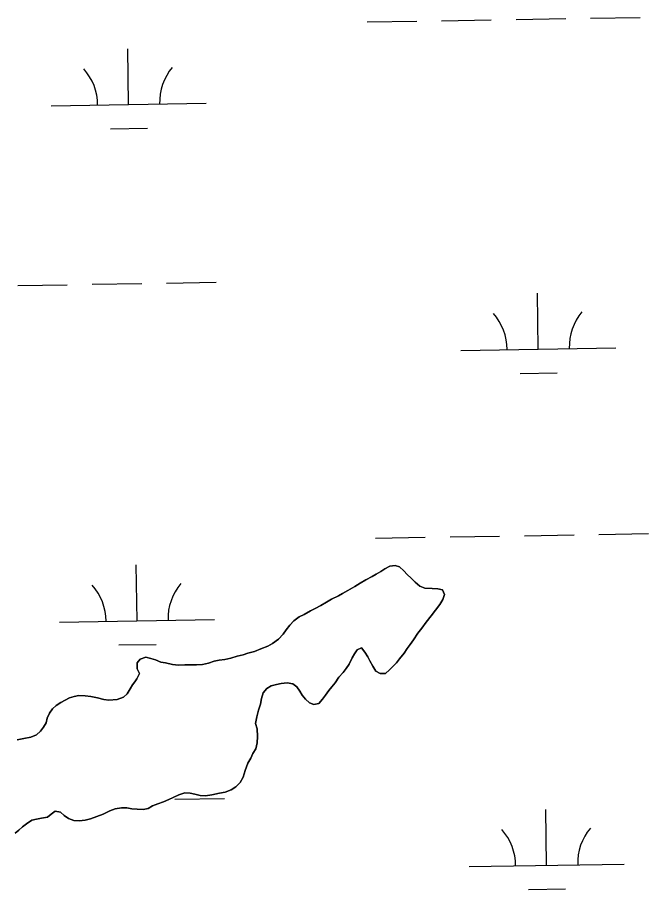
# Model space of a CAD drawing. Extents: x 3855477 to 3893699, y 299188 to 325115.
# Drawn here: x 3865640 to 3866047, y 305632 to 306194 of the extents above; entities that cross this region are included whole.
import ezdxf

# ---------------------------------------------------------------- set-up
doc = ezdxf.new("R2010")
doc.units = 0
doc.layers.add('V-TOPO-SHOR', color=7, linetype='Continuous')
doc.layers.add('V-WETL-SWMP', color=7, linetype='Continuous')

msp = doc.modelspace()

# ---------------------------------------------------------------- linework, layer by layer
at = {"layer": 'V-TOPO-SHOR'}
for points in [[(3865714.45, 305763.74), (3865715.83, 305765.52), (3865717.22, 305767.49), (3865718.81, 305771.05), (3865717.42, 305774.02), (3865717.43, 305777.78), (3865719.41, 305780.15), (3865722.97, 305781.53), (3865726.13, 305780.74), (3865729.1, 305779.75), (3865732.66, 305778.36), (3865735.62, 305777.76), (3865740.17, 305776.77), (3865744.13, 305776.37), (3865748.08, 305776.57), (3865751.84, 305776.56), (3865755.6, 305776.56), (3865759.55, 305776.75), (3865763.31, 305777.54), (3865767.07, 305778.92), (3865770.23, 305779.51), (3865773.8, 305780.1), (3865777.75, 305780.89), (3865781.91, 305782.07), (3865785.67, 305783.06), (3865788.64, 305784.05), (3865792.99, 305785.23), (3865797.14, 305786.81), (3865801.69, 305788.59), (3865804.66, 305790.36), (3865808.42, 305793.13), (3865811.39, 305796.29), (3865813.37, 305799.06), (3865815.74, 305802.22), (3865818.32, 305804.98), (3865821.88, 305807.55), (3865825.05, 305808.94), (3865829.2, 305811.3), (3865832.17, 305812.89), (3865835.73, 305814.86), (3865839.49, 305816.84), (3865842.66, 305818.81), (3865847.21, 305820.98), (3865849.78, 305822.56), (3865853.15, 305824.54), (3865857.7, 305827.1), (3865861.06, 305829.08), (3865864.82, 305831.25), (3865868.78, 305833.42), (3865871.35, 305835.01), (3865874.52, 305836.78), (3865877.09, 305838.36), (3865880.25, 305840.14), (3865883.62, 305840.53), (3865886.58, 305839.74), (3865889.35, 305837.16), (3865891.52, 305834.79), (3865893.9, 305832.41), (3865896.66, 305829.84), (3865899.63, 305827.27), (3865902.79, 305825.88), (3865907.54, 305825.68), (3865911.29, 305825.48), (3865914.26, 305824.88), (3865915.45, 305821.91)], [(3865915.45, 305821.91), (3865914.45, 305818.75), (3865912.47, 305815.39), (3865909.7, 305811.83), (3865906.93, 305808.08), (3865903.76, 305804.12), (3865900.79, 305800.17), (3865898.21, 305797.01), (3865895.44, 305792.66), (3865893.46, 305789.69), (3865891.48, 305787.12), (3865889.5, 305784.16), (3865886.53, 305780.41), (3865884.55, 305777.84), (3865882.18, 305775.46), (3865880, 305773.29), (3865877.43, 305770.92), (3865874.06, 305770.92), (3865871.3, 305772.51), (3865869.32, 305775.67), (3865867.35, 305779.04), (3865866.16, 305781.81), (3865864.19, 305784.77), (3865862.02, 305787.54), (3865859.24, 305786.16), (3865857.46, 305783.59), (3865855.88, 305781.02), (3865854.1, 305777.07), (3865852.11, 305774.3), (3865850.13, 305771.53), (3865847.36, 305768.57), (3865844.98, 305765.01), (3865842.81, 305762.44), (3865840.83, 305760.07), (3865838.85, 305756.91), (3865836.87, 305754.34), (3865834.49, 305751.57)], [(3865640.05, 305728.2), (3865644.4, 305728.99), (3865648.76, 305729.97), (3865652.52, 305731.55), (3865655.09, 305733.92), (3865657.07, 305736.29), (3865658.65, 305739.26), (3865659.45, 305742.23), (3865660.83, 305745.39), (3865662.81, 305748.16), (3865665.19, 305750.33), (3865668.16, 305752.31), (3865670.93, 305753.69), (3865673.7, 305755.27), (3865676.67, 305756.26), (3865679.83, 305756.85), (3865683.79, 305756.64), (3865687.54, 305756.05), (3865691.89, 305755.25), (3865695.85, 305754.26), (3865699.21, 305753.86), (3865704.55, 305754.25), (3865708.51, 305755.83), (3865710.88, 305757.81), (3865712.87, 305761.17), (3865714.45, 305763.74)], [(3865834.49, 305751.57), (3865831.33, 305750.98), (3865828.56, 305752.17), (3865825.79, 305754.35), (3865823.81, 305757.12), (3865822.24, 305759.69), (3865820.26, 305762.46), (3865817.69, 305764.24), (3865814.13, 305765.04), (3865810.18, 305764.45), (3865807.21, 305763.86), (3865803.85, 305763.07), (3865800.88, 305761.29), (3865798.5, 305758.52), (3865797.51, 305754.97), (3865796.91, 305751.21), (3865795.52, 305747.45), (3865794.53, 305743.1), (3865793.74, 305738.75), (3865794.72, 305735.39), (3865794.92, 305730.44), (3865794.71, 305726.29), (3865793.92, 305722.53), (3865791.94, 305719.37), (3865790.55, 305716.41), (3865788.77, 305713.24), (3865786.99, 305708.5), (3865785.8, 305704.15), (3865783.82, 305700.79), (3865781.04, 305698.02), (3865778.08, 305696.04), (3865774.12, 305694.47), (3865770.36, 305693.88), (3865765.61, 305692.89), (3865761.46, 305692.1), (3865757.9, 305692.3), (3865754.54, 305693.29), (3865751.57, 305693.89), (3865748.21, 305694.09), (3865744.25, 305692.71), (3865740.69, 305691.13), (3865737.72, 305689.75), (3865734.36, 305688.37), (3865730.8, 305686.98), (3865727.24, 305685.6), (3865724.47, 305684.02), (3865721.3, 305683.24), (3865717.35, 305683.64), (3865713.98, 305683.84), (3865710.62, 305684.43), (3865707.26, 305684.43), (3865703.11, 305683.84), (3865699.74, 305682.46), (3865695.39, 305680.29), (3865691.44, 305678.91), (3865687.28, 305677.33), (3865683.92, 305676.54), (3865679.96, 305675.95), (3865676.6, 305676.15), (3865673.04, 305677.54), (3865670.27, 305679.52), (3865667.9, 305681.7), (3865664.54, 305682.29), (3865661.97, 305680.32), (3865659.59, 305678.34)], [(3865659.59, 305678.34), (3865655.63, 305677.75), (3865652.47, 305677.16), (3865649.5, 305676.57), (3865646.14, 305674.2), (3865643.56, 305672.23), (3865641.19, 305670.05), (3865638.81, 305668.08)]]:
    msp.add_lwpolyline(points, dxfattribs=at)
at = {"layer": 'V-WETL-SWMP'}
for p, q in [((3865865.63, 306190.85), (3865897.63, 306191.37)), ((3865913.62, 306191.63), (3865945.62, 306192.15)), ((3865961.62, 306192.41), (3865993.61, 306192.93)), ((3866009.61, 306193.19), (3866041.61, 306193.71)), ((3865711.89, 306137.59), (3865711.3, 306173.59)), ((3865661.89, 306136.78), (3865761.88, 306138.41)), ((3865700.14, 306121.97), (3865724.13, 306122.36)), ((3865640.37, 306020.98), (3865672.36, 306021.5)), ((3865688.36, 306021.76), (3865720.36, 306022.28)), ((3865736.35, 306022.54), (3865768.35, 306023.07)), ((3865975.92, 305980.01), (3865975.34, 306016.01)), ((3865925.93, 305979.2), (3866025.92, 305980.83)), ((3865964.18, 305964.39), (3865988.17, 305964.78)), ((3865871.05, 305858.22), (3865903.04, 305858.74)), ((3865919.04, 305859), (3865951.04, 305859.52)), ((3865967.04, 305859.78), (3865999.03, 305860.3)), ((3866015.03, 305860.56), (3866047.03, 305861.08)), ((3865717.3, 305804.96), (3865716.72, 305840.96)), ((3865880.25, 305840.14), (3865877.09, 305838.36)), ((3865883.62, 305840.53), (3865880.25, 305840.14)), ((3865886.58, 305839.74), (3865883.62, 305840.53)), ((3865871.35, 305835), (3865868.78, 305833.42)), ((3865874.52, 305836.78), (3865871.35, 305835)), ((3865877.09, 305838.36), (3865874.52, 305836.78)), ((3865889.35, 305837.16), (3865886.58, 305839.74)), ((3865891.52, 305834.79), (3865889.35, 305837.16)), ((3865893.9, 305832.41), (3865891.52, 305834.79)), ((3865861.06, 305829.08), (3865857.7, 305827.1)), ((3865864.82, 305831.25), (3865861.06, 305829.08)), ((3865868.78, 305833.42), (3865864.82, 305831.25)), ((3865896.66, 305829.84), (3865893.9, 305832.41)), ((3865899.63, 305827.27), (3865896.66, 305829.84)), ((3865853.15, 305824.54), (3865849.78, 305822.56)), ((3865857.7, 305827.1), (3865853.15, 305824.54)), ((3865902.79, 305825.88), (3865899.63, 305827.27)), ((3865907.54, 305825.68), (3865902.79, 305825.88)), ((3865911.29, 305825.48), (3865907.54, 305825.68)), ((3865914.26, 305824.88), (3865911.29, 305825.48)), ((3865915.44, 305821.91), (3865914.26, 305824.88)), ((3865842.66, 305818.81), (3865839.49, 305816.84)), ((3865847.21, 305820.98), (3865842.66, 305818.81)), ((3865849.78, 305822.56), (3865847.21, 305820.98)), ((3865912.47, 305815.39), (3865914.45, 305818.75)), ((3865914.45, 305818.75), (3865915.44, 305821.91)), ((3865832.17, 305812.89), (3865829.2, 305811.31)), ((3865835.73, 305814.86), (3865832.17, 305812.89)), ((3865839.49, 305816.84), (3865835.73, 305814.86)), ((3865906.93, 305808.08), (3865909.7, 305811.83)), ((3865909.7, 305811.83), (3865912.47, 305815.39)), ((3865821.88, 305807.55), (3865818.32, 305804.99)), ((3865825.05, 305808.94), (3865821.88, 305807.55)), ((3865829.2, 305811.31), (3865825.05, 305808.94)), ((3865903.76, 305804.12), (3865906.93, 305808.08)), ((3865667.31, 305804.15), (3865767.3, 305805.78)), ((3865815.75, 305802.22), (3865813.37, 305799.06)), ((3865818.32, 305804.99), (3865815.75, 305802.22)), ((3865900.79, 305800.17), (3865903.76, 305804.12)), ((3865811.39, 305796.29), (3865808.42, 305793.13)), ((3865813.37, 305799.06), (3865811.39, 305796.29)), ((3865895.44, 305792.66), (3865898.22, 305797.01)), ((3865898.22, 305797.01), (3865900.79, 305800.17)), ((3865705.56, 305789.34), (3865729.55, 305789.73)), ((3865804.66, 305790.36), (3865801.69, 305788.59)), ((3865808.42, 305793.13), (3865804.66, 305790.36)), ((3865891.48, 305787.12), (3865893.46, 305789.69)), ((3865893.46, 305789.69), (3865895.44, 305792.66)), ((3865788.63, 305784.05), (3865785.67, 305783.06)), ((3865792.99, 305785.23), (3865788.63, 305784.05)), ((3865797.14, 305786.81), (3865792.99, 305785.23)), ((3865801.69, 305788.59), (3865797.14, 305786.81)), ((3865857.46, 305783.59), (3865859.24, 305786.16)), ((3865859.24, 305786.16), (3865862.01, 305787.54)), ((3865862.01, 305787.54), (3865864.19, 305784.77)), ((3865864.19, 305784.77), (3865866.16, 305781.81)), ((3865886.53, 305780.4), (3865889.5, 305784.16)), ((3865889.5, 305784.16), (3865891.48, 305787.12)), ((3865719.41, 305780.15), (3865717.43, 305777.78)), ((3865722.97, 305781.53), (3865719.41, 305780.15)), ((3865726.13, 305780.74), (3865722.97, 305781.53)), ((3865729.1, 305779.75), (3865726.13, 305780.74)), ((3865732.66, 305778.36), (3865729.1, 305779.75)), ((3865735.62, 305777.76), (3865732.66, 305778.36)), ((3865767.07, 305778.92), (3865763.31, 305777.54)), ((3865770.24, 305779.51), (3865767.07, 305778.92)), ((3865773.8, 305780.1), (3865770.24, 305779.51)), ((3865777.75, 305780.89), (3865773.8, 305780.1)), ((3865781.91, 305782.08), (3865777.75, 305780.89)), ((3865785.67, 305783.06), (3865781.91, 305782.08)), ((3865854.09, 305777.07), (3865855.88, 305781.02)), ((3865855.88, 305781.02), (3865857.46, 305783.59)), ((3865866.16, 305781.81), (3865867.35, 305779.04)), ((3865867.35, 305779.04), (3865869.32, 305775.67)), ((3865884.55, 305777.83), (3865886.53, 305780.4)), ((3865717.43, 305777.78), (3865717.42, 305774.02)), ((3865717.42, 305774.02), (3865718.81, 305771.05)), ((3865740.17, 305776.77), (3865735.62, 305777.76)), ((3865744.13, 305776.37), (3865740.17, 305776.77)), ((3865748.08, 305776.57), (3865744.13, 305776.37)), ((3865751.84, 305776.56), (3865748.08, 305776.57)), ((3865755.6, 305776.56), (3865751.84, 305776.56)), ((3865759.55, 305776.75), (3865755.6, 305776.56)), ((3865763.31, 305777.54), (3865759.55, 305776.75)), ((3865850.13, 305771.53), (3865852.11, 305774.3)), ((3865852.11, 305774.3), (3865854.09, 305777.07)), ((3865869.32, 305775.67), (3865871.3, 305772.51)), ((3865871.3, 305772.51), (3865874.06, 305770.92)), ((3865877.43, 305770.92), (3865880, 305773.29)), ((3865880, 305773.29), (3865882.18, 305775.46)), ((3865882.18, 305775.46), (3865884.55, 305777.83)), ((3865717.22, 305767.49), (3865715.83, 305765.52)), ((3865718.81, 305771.05), (3865717.22, 305767.49)), ((3865844.98, 305765.01), (3865847.36, 305768.57)), ((3865847.36, 305768.57), (3865850.13, 305771.53)), ((3865874.06, 305770.92), (3865877.43, 305770.92)), ((3865712.86, 305761.17), (3865710.88, 305757.81)), ((3865714.45, 305763.74), (3865712.86, 305761.17)), ((3865715.83, 305765.52), (3865714.45, 305763.74)), ((3865798.5, 305758.52), (3865800.88, 305761.29)), ((3865800.88, 305761.29), (3865803.85, 305763.07)), ((3865803.85, 305763.07), (3865807.21, 305763.86)), ((3865807.21, 305763.86), (3865810.18, 305764.45)), ((3865810.18, 305764.45), (3865814.13, 305765.04)), ((3865814.13, 305765.04), (3865817.69, 305764.24)), ((3865817.69, 305764.24), (3865820.26, 305762.46)), ((3865820.26, 305762.46), (3865822.24, 305759.69)), ((3865840.83, 305760.07), (3865842.81, 305762.44)), ((3865842.81, 305762.44), (3865844.98, 305765.01)), ((3865676.67, 305756.25), (3865673.7, 305755.27)), ((3865679.83, 305756.85), (3865676.67, 305756.25)), ((3865683.79, 305756.64), (3865679.83, 305756.85)), ((3865687.54, 305756.05), (3865683.79, 305756.64)), ((3865691.89, 305755.25), (3865687.54, 305756.05)), ((3865708.51, 305755.83), (3865704.55, 305754.25)), ((3865710.88, 305757.81), (3865708.51, 305755.83)), ((3865797.51, 305754.97), (3865798.5, 305758.52)), ((3865822.24, 305759.69), (3865823.82, 305757.12)), ((3865823.82, 305757.12), (3865825.79, 305754.35)), ((3865836.87, 305754.34), (3865838.85, 305756.91)), ((3865838.85, 305756.91), (3865840.83, 305760.07)), ((3865665.19, 305750.33), (3865662.81, 305748.16)), ((3865668.16, 305752.31), (3865665.19, 305750.33)), ((3865670.93, 305753.69), (3865668.16, 305752.31)), ((3865673.7, 305755.27), (3865670.93, 305753.69)), ((3865695.85, 305754.26), (3865691.89, 305755.25)), ((3865699.21, 305753.86), (3865695.85, 305754.26)), ((3865704.55, 305754.25), (3865699.21, 305753.86)), ((3865795.53, 305747.45), (3865796.91, 305751.21)), ((3865796.91, 305751.21), (3865797.51, 305754.97)), ((3865825.79, 305754.35), (3865828.56, 305752.17)), ((3865828.56, 305752.17), (3865831.33, 305750.98)), ((3865831.33, 305750.98), (3865834.49, 305751.57)), ((3865834.49, 305751.57), (3865836.87, 305754.34)), ((3865660.83, 305745.39), (3865659.45, 305742.23)), ((3865662.81, 305748.16), (3865660.83, 305745.39)), ((3865794.53, 305743.1), (3865795.53, 305747.45)), ((3865658.65, 305739.26), (3865657.07, 305736.29)), ((3865659.45, 305742.23), (3865658.65, 305739.26)), ((3865793.74, 305738.75), (3865794.53, 305743.1)), ((3865794.72, 305735.39), (3865793.74, 305738.75)), ((3865655.09, 305733.92), (3865652.52, 305731.55)), ((3865657.07, 305736.29), (3865655.09, 305733.92)), ((3865794.92, 305730.44), (3865794.72, 305735.39)), ((3865644.4, 305728.99), (3865640.05, 305728.2)), ((3865648.76, 305729.97), (3865644.4, 305728.99)), ((3865652.52, 305731.55), (3865648.76, 305729.97)), ((3865794.72, 305726.29), (3865794.92, 305730.44)), ((3865791.94, 305719.37), (3865793.92, 305722.53)), ((3865793.92, 305722.53), (3865794.72, 305726.29)), ((3865788.77, 305713.24), (3865790.55, 305716.4)), ((3865790.55, 305716.4), (3865791.94, 305719.37)), ((3865786.99, 305708.5), (3865788.77, 305713.24)), ((3865785.8, 305704.15), (3865786.99, 305708.5)), ((3865781.04, 305698.02), (3865783.82, 305700.79)), ((3865783.82, 305700.79), (3865785.8, 305704.15)), ((3865744.25, 305692.71), (3865748.21, 305694.09)), ((3865748.21, 305694.09), (3865751.57, 305693.89)), ((3865751.57, 305693.89), (3865754.54, 305693.29)), ((3865765.61, 305692.89), (3865770.36, 305693.87)), ((3865770.36, 305693.87), (3865774.12, 305694.46)), ((3865774.12, 305694.46), (3865778.08, 305696.04)), ((3865778.08, 305696.04), (3865781.04, 305698.02)), ((3865730.8, 305686.98), (3865734.36, 305688.37)), ((3865734.36, 305688.37), (3865737.72, 305689.75)), ((3865737.72, 305689.75), (3865740.69, 305691.13)), ((3865740.69, 305691.13), (3865744.25, 305692.71)), ((3865741.77, 305689.91), (3865773.77, 305690.43)), ((3865754.54, 305693.29), (3865757.9, 305692.3)), ((3865757.9, 305692.3), (3865761.46, 305692.1)), ((3865761.46, 305692.1), (3865765.61, 305692.89)), ((3865695.39, 305680.29), (3865699.74, 305682.46)), ((3865699.74, 305682.46), (3865703.11, 305683.84)), ((3865703.11, 305683.84), (3865707.26, 305684.43)), ((3865707.26, 305684.43), (3865710.62, 305684.43)), ((3865710.62, 305684.43), (3865713.98, 305683.84)), ((3865713.98, 305683.84), (3865717.35, 305683.63)), ((3865717.35, 305683.63), (3865721.3, 305683.24)), ((3865721.3, 305683.24), (3865724.47, 305684.02)), ((3865724.47, 305684.02), (3865727.24, 305685.6)), ((3865727.24, 305685.6), (3865730.8, 305686.98)), ((3865981.34, 305647.38), (3865980.76, 305683.38)), ((3865649.5, 305676.57), (3865652.47, 305677.16)), ((3865652.47, 305677.16), (3865655.63, 305677.75)), ((3865655.63, 305677.75), (3865659.59, 305678.34)), ((3865659.59, 305678.34), (3865661.97, 305680.32)), ((3865661.97, 305680.32), (3865664.54, 305682.29)), ((3865664.54, 305682.29), (3865667.9, 305681.7)), ((3865667.9, 305681.7), (3865670.27, 305679.52)), ((3865670.27, 305679.52), (3865673.04, 305677.54)), ((3865673.04, 305677.54), (3865676.6, 305676.15)), ((3865683.92, 305676.54), (3865687.28, 305677.33)), ((3865687.28, 305677.33), (3865691.43, 305678.91)), ((3865691.43, 305678.91), (3865695.39, 305680.29)), ((3865641.19, 305670.05), (3865643.56, 305672.23)), ((3865643.56, 305672.23), (3865646.14, 305674.2)), ((3865646.14, 305674.2), (3865649.5, 305676.57)), ((3865676.6, 305676.15), (3865679.96, 305675.95)), ((3865679.96, 305675.95), (3865683.92, 305676.54)), ((3865638.81, 305668.08), (3865641.19, 305670.05)), ((3865931.35, 305646.57), (3866031.34, 305648.19)), ((3865969.6, 305631.76), (3865993.59, 305632.15))]:
    msp.add_line(p, q, dxfattribs=at)
for centre, start, end in [((3865656.64, 306137.17), 0.1615, 41.7052), ((3865767.11, 306138.97), 140.1615, 181.7052), ((3865920.68, 305979.59), 0.1615, 41.7052), ((3866031.15, 305981.39), 140.1615, 181.7052), ((3865772.53, 305806.34), 140.1615, 181.7052), ((3865662.06, 305804.54), 0.1615, 41.7052), ((3866036.57, 305648.75), 140.1615, 181.7052), ((3865926.1, 305646.96), 0.1615, 41.7052)]:
    msp.add_arc(centre, 35.25, start, end, dxfattribs=at)

doc.saveas('drawing.dxf')
